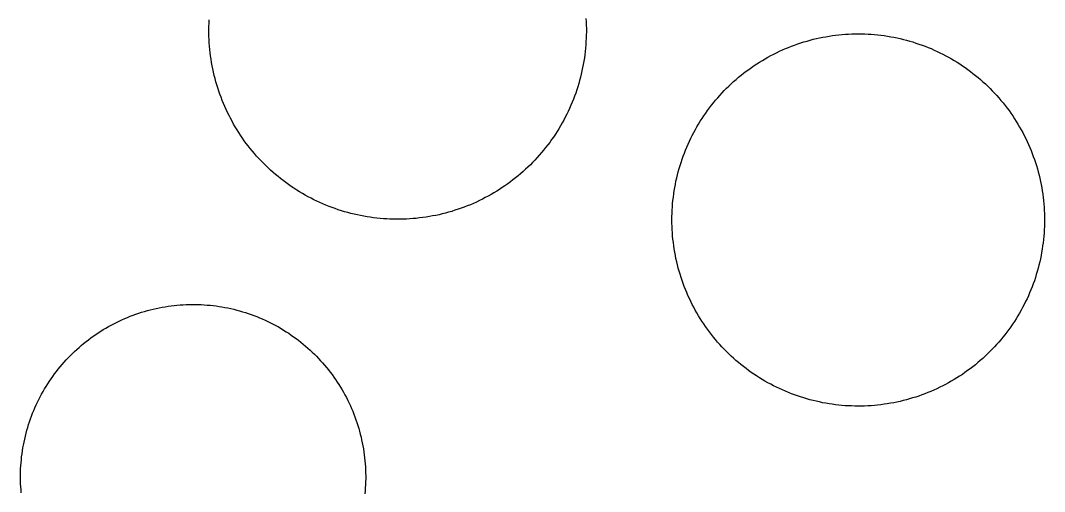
# Model space of a CAD drawing. Extents: x 3715084 to 3753216, y 488173 to 513963.
# Drawn here: x 3720650.9 to 3720801.2, y 500633.4 to 500702.6 of the extents above; entities that cross this region are included whole.
import ezdxf

# ---------------------------------------------------------------- set-up
doc = ezdxf.new("R2010")
doc.units = 0
doc.layers.add('V-DOMW-TANK', color=7, linetype='Continuous')

msp = doc.modelspace()

# ---------------------------------------------------------------- linework, layer by layer
at = {"layer": 'V-DOMW-TANK'}
for points in [[(3720688.34, 500679.97), (3720687.97, 500680.28), (3720687.61, 500680.6), (3720687.25, 500680.93), (3720686.91, 500681.27), (3720686.56, 500681.61), (3720686.23, 500681.95), (3720685.9, 500682.31), (3720685.57, 500682.67), (3720685.25, 500683.03), (3720684.94, 500683.4), (3720684.63, 500683.77), (3720684.33, 500684.15), (3720684.05, 500684.54), (3720683.76, 500684.93), (3720683.48, 500685.32), (3720683.21, 500685.73), (3720682.94, 500686.13), (3720682.69, 500686.54), (3720682.43, 500686.95), (3720682.19, 500687.37), (3720681.96, 500687.79), (3720681.73, 500688.22), (3720681.51, 500688.65), (3720681.29, 500689.08), (3720681.09, 500689.52), (3720680.89, 500689.96), (3720680.7, 500690.4), (3720680.52, 500690.85), (3720680.34, 500691.3), (3720680.18, 500691.76), (3720680.02, 500692.21), (3720679.87, 500692.67), (3720679.72, 500693.14), (3720679.59, 500693.6), (3720679.46, 500694.07), (3720679.34, 500694.53), (3720679.23, 500695), (3720679.13, 500695.48), (3720679.04, 500695.95), (3720678.95, 500696.43), (3720678.88, 500696.91), (3720678.81, 500697.38), (3720678.74, 500697.86), (3720678.69, 500698.34), (3720678.65, 500698.83), (3720678.61, 500699.31), (3720678.59, 500699.79), (3720678.57, 500700.27), (3720678.56, 500700.76), (3720678.56, 500701.24), (3720678.56, 500701.72), (3720678.58, 500702.21), (3720678.6, 500702.69)], [(3720733.9, 500702.87), (3720733.93, 500702.39), (3720733.95, 500701.9), (3720733.96, 500701.42), (3720733.96, 500700.94), (3720733.95, 500700.45), (3720733.94, 500699.97), (3720733.91, 500699.48), (3720733.88, 500699.01), (3720733.84, 500698.53), (3720733.79, 500698.04), (3720733.73, 500697.56), (3720733.67, 500697.08), (3720733.6, 500696.61), (3720733.51, 500696.13), (3720733.42, 500695.66), (3720733.32, 500695.18), (3720733.21, 500694.71), (3720733.1, 500694.24), (3720732.98, 500693.77), (3720732.84, 500693.31), (3720732.7, 500692.85), (3720732.56, 500692.39), (3720732.4, 500691.93), (3720732.24, 500691.47), (3720732.06, 500691.02), (3720731.89, 500690.57), (3720731.7, 500690.13), (3720731.5, 500689.68), (3720731.3, 500689.24), (3720731.09, 500688.81), (3720730.87, 500688.38), (3720730.65, 500687.95), (3720730.41, 500687.53), (3720730.17, 500687.11)], [(3720766.35, 500699.57), (3720766.81, 500699.7), (3720767.27, 500699.82), (3720767.73, 500699.93), (3720768.2, 500700.03), (3720768.67, 500700.13), (3720769.13, 500700.21), (3720769.6, 500700.29), (3720770.08, 500700.36), (3720770.55, 500700.42), (3720771.02, 500700.48), (3720771.5, 500700.52), (3720771.98, 500700.56), (3720772.45, 500700.59), (3720772.93, 500700.61), (3720773.41, 500700.62), (3720773.88, 500700.63), (3720774.36, 500700.62), (3720774.84, 500700.61), (3720775.31, 500700.59), (3720775.79, 500700.56), (3720776.27, 500700.52), (3720776.74, 500700.47), (3720777.21, 500700.42), (3720777.69, 500700.36), (3720778.16, 500700.29), (3720778.63, 500700.21), (3720779.1, 500700.12), (3720779.57, 500700.02), (3720780.03, 500699.92), (3720780.5, 500699.81), (3720780.96, 500699.69), (3720781.42, 500699.56), (3720781.88, 500699.43), (3720782.33, 500699.28), (3720782.78, 500699.13), (3720783.23, 500698.97), (3720783.68, 500698.8), (3720784.12, 500698.63), (3720784.57, 500698.45), (3720785, 500698.25), (3720785.44, 500698.05), (3720785.87, 500697.85), (3720786.3, 500697.64), (3720786.72, 500697.42), (3720787.14, 500697.19), (3720787.55, 500696.95), (3720787.96, 500696.71), (3720788.37, 500696.46), (3720788.77, 500696.2), (3720789.17, 500695.94), (3720789.56, 500695.67), (3720789.95, 500695.39), (3720790.34, 500695.11), (3720790.71, 500694.82), (3720791.09, 500694.52), (3720791.46, 500694.22), (3720791.82, 500693.91), (3720792.18, 500693.59), (3720792.53, 500693.27), (3720792.87, 500692.94), (3720793.21, 500692.61), (3720793.55, 500692.26), (3720793.88, 500691.92), (3720794.2, 500691.57), (3720794.52, 500691.21), (3720794.82, 500690.85), (3720795.13, 500690.48), (3720795.42, 500690.1), (3720795.71, 500689.72), (3720796, 500689.34), (3720796.28, 500688.95), (3720796.55, 500688.56), (3720796.81, 500688.16), (3720797.06, 500687.76), (3720797.31, 500687.35), (3720797.56, 500686.94), (3720797.79, 500686.52), (3720798.02, 500686.11), (3720798.24, 500685.68), (3720798.45, 500685.25), (3720798.66, 500684.82), (3720798.85, 500684.39), (3720799.04, 500683.95), (3720799.23, 500683.51), (3720799.4, 500683.07), (3720799.57, 500682.62), (3720799.73, 500682.17), (3720799.88, 500681.72), (3720800.02, 500681.26), (3720800.16, 500680.8), (3720800.29, 500680.34), (3720800.41, 500679.88), (3720800.52, 500679.42), (3720800.62, 500678.95), (3720800.71, 500678.48), (3720800.8, 500678.01), (3720800.88, 500677.54), (3720800.95, 500677.07), (3720801.01, 500676.6), (3720801.06, 500676.12)], [(3720749.29, 500661.31), (3720749.08, 500661.74), (3720748.88, 500662.17), (3720748.69, 500662.61), (3720748.51, 500663.05), (3720748.33, 500663.5), (3720748.17, 500663.94), (3720748.01, 500664.39), (3720747.86, 500664.85), (3720747.71, 500665.3), (3720747.58, 500665.76), (3720747.45, 500666.22), (3720747.33, 500666.68), (3720747.22, 500667.15), (3720747.12, 500667.61), (3720747.03, 500668.08), (3720746.93, 500668.55), (3720746.86, 500669.02), (3720746.79, 500669.49), (3720746.73, 500669.96), (3720746.67, 500670.44), (3720746.63, 500670.91), (3720746.59, 500671.39), (3720746.56, 500671.87), (3720746.54, 500672.34), (3720746.53, 500672.82), (3720746.52, 500673.29), (3720746.53, 500673.77), (3720746.54, 500674.25), (3720746.56, 500674.73), (3720746.59, 500675.2), (3720746.63, 500675.68), (3720746.68, 500676.15), (3720746.73, 500676.63), (3720746.79, 500677.1), (3720746.86, 500677.57), (3720746.94, 500678.04), (3720747.03, 500678.51), (3720747.12, 500678.98), (3720747.23, 500679.45), (3720747.34, 500679.91), (3720747.46, 500680.37), (3720747.59, 500680.83), (3720747.72, 500681.29), (3720747.87, 500681.74), (3720748.02, 500682.2), (3720748.18, 500682.65), (3720748.35, 500683.1), (3720748.52, 500683.54), (3720748.7, 500683.98), (3720748.89, 500684.42), (3720749.09, 500684.85), (3720749.3, 500685.28), (3720749.51, 500685.71), (3720749.73, 500686.13), (3720749.96, 500686.55), (3720750.19, 500686.97), (3720750.44, 500687.38), (3720750.69, 500687.79), (3720750.94, 500688.19), (3720751.21, 500688.58), (3720751.48, 500688.98), (3720751.75, 500689.37), (3720752.04, 500689.75), (3720752.33, 500690.13), (3720752.63, 500690.5), (3720752.93, 500690.87), (3720753.24, 500691.23), (3720753.56, 500691.59), (3720753.88, 500691.94), (3720754.21, 500692.29), (3720754.54, 500692.63), (3720754.88, 500692.96), (3720755.23, 500693.29), (3720755.58, 500693.61), (3720755.94, 500693.93), (3720756.3, 500694.24), (3720756.67, 500694.54), (3720757.04, 500694.84), (3720757.42, 500695.13), (3720757.81, 500695.41), (3720758.2, 500695.69), (3720758.59, 500695.96), (3720758.99, 500696.22), (3720759.39, 500696.48), (3720759.8, 500696.73), (3720760.21, 500696.97), (3720760.62, 500697.2), (3720761.04, 500697.43), (3720761.47, 500697.65), (3720761.89, 500697.86), (3720762.33, 500698.07), (3720762.76, 500698.27), (3720763.2, 500698.46), (3720763.64, 500698.64), (3720764.08, 500698.81), (3720764.53, 500698.98), (3720764.98, 500699.14), (3720765.43, 500699.29), (3720765.89, 500699.43), (3720766.35, 500699.57)], [(3720730.17, 500687.11), (3720729.93, 500686.69), (3720729.67, 500686.28), (3720729.41, 500685.87), (3720729.14, 500685.47), (3720728.86, 500685.08), (3720728.58, 500684.68), (3720728.29, 500684.3), (3720727.99, 500683.91), (3720727.69, 500683.54), (3720727.38, 500683.17), (3720727.06, 500682.8), (3720726.74, 500682.44), (3720726.42, 500682.09), (3720726.08, 500681.74), (3720725.74, 500681.39), (3720725.39, 500681.06), (3720725.04, 500680.73), (3720724.68, 500680.4), (3720724.32, 500680.08), (3720723.95, 500679.77), (3720723.57, 500679.47), (3720723.19, 500679.17), (3720722.81, 500678.87), (3720722.42, 500678.59), (3720722.02, 500678.31), (3720721.62, 500678.04), (3720721.22, 500677.77), (3720720.81, 500677.52), (3720720.39, 500677.27), (3720719.98, 500677.02), (3720719.56, 500676.79), (3720719.13, 500676.56), (3720718.7, 500676.34), (3720718.27, 500676.13), (3720717.83, 500675.92), (3720717.39, 500675.72), (3720716.94, 500675.53), (3720716.49, 500675.35), (3720716.04, 500675.17), (3720715.59, 500675.01), (3720715.13, 500674.85), (3720714.67, 500674.7), (3720714.21, 500674.55), (3720713.75, 500674.42), (3720713.28, 500674.29), (3720712.81, 500674.17), (3720712.34, 500674.06), (3720711.87, 500673.96), (3720711.4, 500673.87), (3720710.92, 500673.78), (3720710.44, 500673.71), (3720709.96, 500673.64), (3720709.48, 500673.58), (3720709, 500673.52), (3720708.52, 500673.48), (3720708.04, 500673.45), (3720707.56, 500673.42), (3720707.07, 500673.4), (3720706.59, 500673.39), (3720706.11, 500673.39), (3720705.62, 500673.4), (3720705.14, 500673.41), (3720704.66, 500673.43), (3720704.17, 500673.47), (3720703.69, 500673.51), (3720703.21, 500673.55), (3720702.73, 500673.61), (3720702.25, 500673.68), (3720701.77, 500673.75), (3720701.3, 500673.83), (3720700.82, 500673.93), (3720700.35, 500674.02), (3720699.88, 500674.13), (3720699.41, 500674.25), (3720698.94, 500674.37), (3720698.48, 500674.5), (3720698.01, 500674.64), (3720697.55, 500674.79), (3720697.1, 500674.95), (3720696.64, 500675.11), (3720696.19, 500675.28), (3720695.74, 500675.46), (3720695.29, 500675.65), (3720694.85, 500675.84), (3720694.41, 500676.05), (3720693.98, 500676.26), (3720693.55, 500676.48), (3720693.12, 500676.7), (3720692.69, 500676.93), (3720692.28, 500677.17), (3720691.86, 500677.42), (3720691.45, 500677.68), (3720691.04, 500677.94), (3720690.64, 500678.21), (3720690.25, 500678.48), (3720689.85, 500678.77), (3720689.46, 500679.06), (3720689.08, 500679.35), (3720688.71, 500679.65), (3720688.34, 500679.97)], [(3720801.06, 500676.12), (3720801.11, 500675.65), (3720801.15, 500675.17), (3720801.18, 500674.7), (3720801.2, 500674.22), (3720801.21, 500673.74), (3720801.21, 500673.27), (3720801.21, 500672.79), (3720801.2, 500672.31), (3720801.17, 500671.84), (3720801.14, 500671.36), (3720801.11, 500670.88), (3720801.06, 500670.41), (3720801.01, 500669.93), (3720800.94, 500669.46), (3720800.87, 500668.99), (3720800.79, 500668.52), (3720800.71, 500668.05), (3720800.61, 500667.58), (3720800.51, 500667.11), (3720800.4, 500666.65), (3720800.28, 500666.19), (3720800.15, 500665.73), (3720800.01, 500665.27), (3720799.87, 500664.82), (3720799.72, 500664.36), (3720799.56, 500663.91), (3720799.39, 500663.47), (3720799.21, 500663.02), (3720799.03, 500662.58), (3720798.84, 500662.15), (3720798.65, 500661.71), (3720798.44, 500661.28), (3720798.23, 500660.85), (3720798, 500660.43), (3720797.78, 500660.01), (3720797.54, 500659.6), (3720797.3, 500659.18), (3720797.05, 500658.78), (3720796.79, 500658.38), (3720796.53, 500657.98), (3720796.26, 500657.59), (3720795.98, 500657.2), (3720795.7, 500656.82), (3720795.41, 500656.43), (3720795.11, 500656.06), (3720794.81, 500655.69), (3720794.49, 500655.33), (3720794.18, 500654.97), (3720793.85, 500654.62), (3720793.53, 500654.28), (3720793.19, 500653.94), (3720792.85, 500653.6), (3720792.51, 500653.27), (3720792.15, 500652.95), (3720791.79, 500652.63), (3720791.43, 500652.32), (3720791.06, 500652.02), (3720790.69, 500651.72), (3720790.31, 500651.43), (3720789.93, 500651.15)], [(3720789.93, 500651.15), (3720789.54, 500650.87), (3720789.15, 500650.6), (3720788.75, 500650.34), (3720788.35, 500650.08), (3720787.94, 500649.84), (3720787.53, 500649.59), (3720787.11, 500649.36), (3720786.69, 500649.13), (3720786.27, 500648.91), (3720785.84, 500648.7), (3720785.41, 500648.49), (3720784.98, 500648.29), (3720784.54, 500648.1), (3720784.1, 500647.92), (3720783.65, 500647.75), (3720783.21, 500647.58), (3720782.75, 500647.42), (3720782.3, 500647.27), (3720781.85, 500647.13), (3720781.39, 500646.99), (3720780.93, 500646.86), (3720780.47, 500646.74), (3720780, 500646.63), (3720779.54, 500646.53), (3720779.07, 500646.44), (3720778.6, 500646.35), (3720778.13, 500646.27), (3720777.66, 500646.2), (3720777.19, 500646.14), (3720776.71, 500646.09), (3720776.24, 500646.04), (3720775.76, 500646), (3720775.28, 500645.97), (3720774.81, 500645.95), (3720774.33, 500645.94), (3720773.85, 500645.94), (3720773.38, 500645.94), (3720772.9, 500645.96), (3720772.42, 500645.98), (3720771.95, 500646), (3720771.47, 500646.04), (3720771, 500646.09), (3720770.52, 500646.14), (3720770.05, 500646.2), (3720769.58, 500646.28), (3720769.1, 500646.35), (3720768.64, 500646.44), (3720768.17, 500646.54), (3720767.7, 500646.64), (3720767.24, 500646.75), (3720766.78, 500646.87), (3720766.32, 500647), (3720765.86, 500647.14), (3720765.41, 500647.28), (3720764.95, 500647.43), (3720764.5, 500647.59), (3720764.06, 500647.76), (3720763.61, 500647.93), (3720763.17, 500648.12), (3720762.73, 500648.31), (3720762.3, 500648.5), (3720761.87, 500648.71), (3720761.44, 500648.92), (3720761.02, 500649.15), (3720760.6, 500649.37), (3720760.18, 500649.61), (3720759.77, 500649.85), (3720759.37, 500650.1), (3720758.96, 500650.36), (3720758.56, 500650.62), (3720758.17, 500650.89), (3720757.78, 500651.17), (3720757.4, 500651.45), (3720757.02, 500651.74), (3720756.65, 500652.04), (3720756.28, 500652.34), (3720755.92, 500652.65), (3720755.56, 500652.97), (3720755.21, 500653.29), (3720754.86, 500653.62), (3720754.52, 500653.96), (3720754.19, 500654.3), (3720753.86, 500654.64), (3720753.54, 500655), (3720753.22, 500655.35), (3720752.91, 500655.72), (3720752.61, 500656.08), (3720752.31, 500656.46), (3720752.02, 500656.84), (3720751.74, 500657.22), (3720751.46, 500657.61), (3720751.19, 500658), (3720750.93, 500658.4), (3720750.67, 500658.8), (3720750.42, 500659.21), (3720750.18, 500659.62), (3720749.94, 500660.04), (3720749.72, 500660.46), (3720749.5, 500660.88), (3720749.29, 500661.31)], [(3720667.02, 500659.14), (3720667.43, 500659.29), (3720667.84, 500659.44), (3720668.26, 500659.59), (3720668.68, 500659.72), (3720669.11, 500659.85), (3720669.53, 500659.97), (3720669.96, 500660.08), (3720670.39, 500660.19), (3720670.82, 500660.29), (3720671.25, 500660.38), (3720671.69, 500660.46), (3720672.12, 500660.54), (3720672.56, 500660.61), (3720673, 500660.67), (3720673.44, 500660.72), (3720673.87, 500660.76), (3720674.32, 500660.8), (3720674.76, 500660.83), (3720675.2, 500660.85), (3720675.64, 500660.87), (3720676.08, 500660.87), (3720676.53, 500660.87), (3720676.97, 500660.86), (3720677.41, 500660.85), (3720677.85, 500660.82), (3720678.29, 500660.79), (3720678.73, 500660.75), (3720679.17, 500660.7), (3720679.61, 500660.65), (3720680.05, 500660.59), (3720680.48, 500660.52), (3720680.92, 500660.44), (3720681.35, 500660.35), (3720681.79, 500660.26), (3720682.22, 500660.16), (3720682.65, 500660.05), (3720683.07, 500659.93), (3720683.5, 500659.81), (3720683.92, 500659.68), (3720684.34, 500659.54), (3720684.76, 500659.4), (3720685.17, 500659.25), (3720685.58, 500659.09), (3720685.99, 500658.92), (3720686.4, 500658.75), (3720686.8, 500658.57), (3720687.21, 500658.38), (3720687.6, 500658.18), (3720687.99, 500657.98), (3720688.38, 500657.77), (3720688.77, 500657.56), (3720689.15, 500657.34), (3720689.53, 500657.11), (3720689.91, 500656.87), (3720690.28, 500656.63), (3720690.64, 500656.38), (3720691, 500656.13), (3720691.36, 500655.86), (3720691.71, 500655.6), (3720692.06, 500655.33), (3720692.4, 500655.05), (3720692.74, 500654.76), (3720693.07, 500654.47), (3720693.4, 500654.17), (3720693.73, 500653.87), (3720694.04, 500653.57), (3720694.35, 500653.25), (3720694.66, 500652.93), (3720694.96, 500652.61), (3720695.25, 500652.28), (3720695.54, 500651.94), (3720695.83, 500651.6), (3720696.1, 500651.26), (3720696.38, 500650.91), (3720696.64, 500650.56), (3720696.9, 500650.2), (3720697.15, 500649.84), (3720697.4, 500649.47), (3720697.64, 500649.1), (3720697.87, 500648.72), (3720698.1, 500648.34), (3720698.32, 500647.96), (3720698.53, 500647.57), (3720698.74, 500647.18), (3720698.94, 500646.78), (3720699.13, 500646.39), (3720699.32, 500645.98), (3720699.5, 500645.58), (3720699.67, 500645.17), (3720699.83, 500644.76), (3720699.99, 500644.35), (3720700.14, 500643.93), (3720700.28, 500643.52), (3720700.42, 500643.1), (3720700.55, 500642.67), (3720700.67, 500642.25), (3720700.78, 500641.82), (3720700.89, 500641.39), (3720700.98, 500640.96), (3720701.08, 500640.53)], [(3720651.01, 500633.18), (3720650.98, 500633.62), (3720650.95, 500634.06), (3720650.93, 500634.5), (3720650.91, 500634.94), (3720650.9, 500635.39), (3720650.91, 500635.83), (3720650.91, 500636.27), (3720650.93, 500636.71), (3720650.95, 500637.15), (3720650.99, 500637.6), (3720651.03, 500638.04), (3720651.07, 500638.48), (3720651.13, 500638.91), (3720651.19, 500639.35), (3720651.26, 500639.79), (3720651.34, 500640.22), (3720651.43, 500640.66), (3720651.52, 500641.09), (3720651.62, 500641.52), (3720651.73, 500641.95), (3720651.84, 500642.38), (3720651.97, 500642.8), (3720652.1, 500643.22), (3720652.23, 500643.64), (3720652.38, 500644.06), (3720652.53, 500644.47), (3720652.69, 500644.89), (3720652.86, 500645.3), (3720653.03, 500645.7), (3720653.21, 500646.11), (3720653.4, 500646.51), (3720653.59, 500646.9), (3720653.8, 500647.3), (3720654.01, 500647.69), (3720654.22, 500648.07), (3720654.44, 500648.46), (3720654.67, 500648.83), (3720654.91, 500649.21), (3720655.15, 500649.58), (3720655.4, 500649.94), (3720655.65, 500650.31), (3720655.91, 500650.66), (3720656.18, 500651.02), (3720656.45, 500651.36), (3720656.73, 500651.71), (3720657.02, 500652.04), (3720657.31, 500652.38), (3720657.6, 500652.71), (3720657.91, 500653.03), (3720658.21, 500653.34), (3720658.53, 500653.66), (3720658.85, 500653.96), (3720659.17, 500654.26), (3720659.5, 500654.56), (3720659.83, 500654.85), (3720660.17, 500655.13), (3720660.52, 500655.41), (3720660.87, 500655.68), (3720661.22, 500655.95), (3720661.58, 500656.2), (3720661.94, 500656.46), (3720662.31, 500656.7), (3720662.68, 500656.94), (3720663.06, 500657.18), (3720663.44, 500657.4), (3720663.82, 500657.62), (3720664.21, 500657.84), (3720664.6, 500658.04), (3720664.99, 500658.24), (3720665.39, 500658.43), (3720665.79, 500658.62), (3720666.2, 500658.8), (3720666.6, 500658.97), (3720667.02, 500659.14)], [(3720701.08, 500640.53), (3720701.16, 500640.09), (3720701.23, 500639.66), (3720701.3, 500639.22), (3720701.36, 500638.78), (3720701.42, 500638.34), (3720701.46, 500637.9), (3720701.5, 500637.46), (3720701.53, 500637.02), (3720701.55, 500636.58), (3720701.56, 500636.14), (3720701.57, 500635.69), (3720701.57, 500635.25), (3720701.56, 500634.81), (3720701.54, 500634.37), (3720701.52, 500633.93), (3720701.49, 500633.49), (3720701.45, 500633.05)]]:
    msp.add_lwpolyline(points, dxfattribs=at)

doc.saveas('drawing.dxf')
